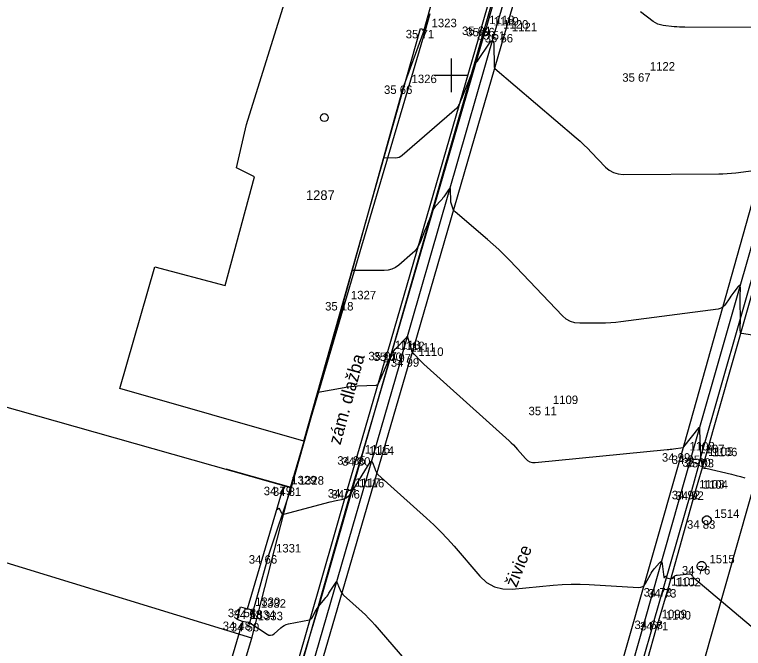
# Model space of a CAD drawing. Extents: x -702257 to -701487, y -1009871 to -1008841.
# Drawn here: x -701737.89 to -701716.38, y -1009241.91 to -1009223.21 of the extents above; entities that cross this region are included whole.
import ezdxf

# ---------------------------------------------------------------- set-up
doc = ezdxf.new("R2010")
doc.units = 0
for name, color, linetype in [('Ex_Major Contours', 7, 'Continuous'), ('Ex_Minor Contours', 7, 'Continuous'), ('Z_body', 7, 'Continuous'), ('Z_body_cisla', 7, 'Continuous'), ('Z_body_vysky_redukovane', 7, 'Continuous'), ('Z_budova', 7, 'Continuous'), ('Z_hektometricka_sit', 7, 'Continuous'), ('Z_katastr_cisla_stavebni', 7, 'Continuous'), ('Z_katastr_hranice', 7, 'Continuous'), ('Z_katastr_vnitrni_kresba', 7, 'Continuous'), ('Z_katastr_znacky_budov', 7, 'Continuous'), ('Z_komunikace', 7, 'Continuous'), ('Z_obruba', 7, 'Continuous'), ('Z_ploty', 7, 'Continuous'), ('Z_popisy', 7, 'Continuous'), ('Z_rozhranni', 7, 'Continuous'), ('Z_site_vodovod_znaky', 7, 'Continuous'), ('Z_vstupy', 7, 'Continuous'), ('Z_zlabek', 7, 'Continuous')]:
    doc.layers.add(name, color=color, linetype=linetype)

# ---------------------------------------------------------------- blocks, each defined once
blk = doc.blocks.new('POINT_DISPLAY')
blk.add_line((0, 0), (0, 0))
blk = doc.blocks.new('Z614')
for p, q in [((-0.13, 0.03), (-0.1, 0.08)), ((-0.13, -0.03), (-0.13, 0.03)), ((-0.1, 0.08), (-0.08, 0.1)), ((-0.08, 0.1), (-0.03, 0.13)), ((-0.03, 0.13), (0.03, 0.13)), ((0.03, 0.13), (0.08, 0.1)), ((0.08, 0.1), (0.1, 0.08)), ((0.1, 0.08), (0.13, 0.03)), ((0.13, 0.03), (0.13, -0.03)), ((-0.1, -0.08), (-0.13, -0.03)), ((-0.08, -0.1), (-0.1, -0.08)), ((-0.03, -0.13), (-0.08, -0.1)), ((0.03, -0.13), (-0.03, -0.13)), ((0.08, -0.1), (0.03, -0.13)), ((0.1, -0.08), (0.08, -0.1)), ((0.13, -0.03), (0.1, -0.08))]:
    blk.add_line(p, q)

msp = doc.modelspace()

# ---------------------------------------------------------------- linework, layer by layer
at = {"layer": 'Ex_Major Contours'}
msp.add_lwpolyline([(-701728.929, -1009234.351), (-701728.158, -1009234.208), (-701728.059, -1009234.192), (-701727.961, -1009234.179), (-701727.862, -1009234.17), (-701727.763, -1009234.164), (-701727.215, -1009234.142), (-701727.192, -1009234.138), (-701727.173, -1009234.13), (-701727.158, -1009234.116), (-701727.145, -1009234.097), (-701727.103, -1009234.01), (-701727.093, -1009233.988), (-701727.083, -1009233.966), (-701727.073, -1009233.944), (-701727.063, -1009233.922), (-701726.811, -1009233.324), (-701726.777, -1009233.254), (-701726.738, -1009233.188), (-701726.693, -1009233.126), (-701726.641, -1009233.068), (-701726.323, -1009232.739), (-701726.319, -1009232.735), (-701726.315, -1009232.731), (-701726.311, -1009232.726), (-701726.308, -1009232.721), (-701726.294, -1009232.701), (-701726.292, -1009232.697), (-701726.289, -1009232.697), (-701726.288, -1009232.698), (-701726.288, -1009232.703), (-701726.287, -1009232.728), (-701726.287, -1009232.734), (-701726.286, -1009232.74), (-701726.285, -1009232.746), (-701726.283, -1009232.752), (-701726.156, -1009233.166), (-701726.153, -1009233.174), (-701726.149, -1009233.181), (-701726.144, -1009233.187), (-701726.138, -1009233.193), (-701726.113, -1009233.215), (-701726.106, -1009233.221), (-701726.1, -1009233.227), (-701726.094, -1009233.233), (-701726.088, -1009233.239), (-701725.926, -1009233.408), (-701725.897, -1009233.439), (-701725.867, -1009233.468), (-701725.837, -1009233.497), (-701725.806, -1009233.525), (-701723.292, -1009235.785), (-701723.227, -1009235.845), (-701723.164, -1009235.908), (-701723.103, -1009235.972), (-701723.044, -1009236.038), (-701722.812, -1009236.307), (-701722.75, -1009236.364), (-701722.681, -1009236.403), (-701722.604, -1009236.423), (-701722.519, -1009236.424), (-701718.631, -1009236.045), (-701718.583, -1009236.04), (-701718.535, -1009236.035), (-701718.487, -1009236.029), (-701718.44, -1009236.023), (-701718.159, -1009235.986), (-701718.156, -1009235.986), (-701718.154, -1009235.985), (-701718.153, -1009235.984), (-701718.151, -1009235.982), (-701718.143, -1009235.97), (-701718.14, -1009235.967), (-701717.682, -1009235.392), (-701717.677, -1009235.386), (-701717.673, -1009235.385), (-701717.67, -1009235.389), (-701717.67, -1009235.397), (-701717.671, -1009235.439), (-701717.671, -1009235.45), (-701717.671, -1009235.46), (-701717.671, -1009235.471), (-701717.671, -1009235.481), (-701717.643, -1009236.229), (-701717.641, -1009236.264), (-701717.638, -1009236.3), (-701717.634, -1009236.335), (-701717.629, -1009236.37), (-701717.6, -1009236.561), (-701717.597, -1009236.57), (-701717.592, -1009236.577), (-701717.585, -1009236.582), (-701717.575, -1009236.584), (-701717.532, -1009236.589), (-701717.522, -1009236.59), (-701717.511, -1009236.592), (-701717.501, -1009236.594), (-701717.49, -1009236.596), (-701716.725, -1009236.773), (-701716.594, -1009236.805), (-701716.464, -1009236.838), (-701716.334, -1009236.874)], dxfattribs=at)
at = {"layer": 'Ex_Minor Contours'}
for points in [[(-701714.751, -1009223.592), (-701718.103, -1009223.584), (-701718.184, -1009223.582), (-701718.264, -1009223.579), (-701718.345, -1009223.573), (-701718.425, -1009223.565), (-701718.747, -1009223.527), (-701718.825, -1009223.513), (-701718.9, -1009223.489), (-701718.971, -1009223.456), (-701719.038, -1009223.412), (-701719.42, -1009223.128)], [(-701726.993, -1009227.43), (-701726.646, -1009227.431), (-701726.59, -1009227.427), (-701726.537, -1009227.412), (-701726.488, -1009227.389), (-701726.443, -1009227.356), (-701724.835, -1009225.963), (-701724.81, -1009225.939), (-701724.789, -1009225.913), (-701724.772, -1009225.885), (-701724.757, -1009225.855), (-701724.705, -1009225.728), (-701724.693, -1009225.696), (-701724.68, -1009225.664), (-701724.667, -1009225.633), (-701724.654, -1009225.601), (-701724.274, -1009224.642), (-701724.271, -1009224.634), (-701724.266, -1009224.627), (-701724.262, -1009224.621), (-701724.256, -1009224.614), (-701724.233, -1009224.59), (-701724.227, -1009224.584), (-701724.222, -1009224.578), (-701724.217, -1009224.571), (-701724.212, -1009224.564), (-701723.868, -1009224.052), (-701723.817, -1009223.988), (-701723.779, -1009223.973), (-701723.756, -1009224.006), (-701723.747, -1009224.088), (-701723.736, -1009224.728), (-701723.736, -1009224.734), (-701723.735, -1009224.74), (-701723.734, -1009224.746), (-701723.732, -1009224.752), (-701723.725, -1009224.776), (-701723.723, -1009224.781), (-701723.72, -1009224.786), (-701723.717, -1009224.791), (-701723.712, -1009224.795), (-701721.31, -1009226.844), (-701721.195, -1009226.945), (-701721.083, -1009227.048), (-701720.974, -1009227.155), (-701720.867, -1009227.264), (-701720.446, -1009227.706), (-701720.335, -1009227.803), (-701720.211, -1009227.871), (-701720.077, -1009227.912), (-701719.93, -1009227.925), (-701717.107, -1009227.91), (-701716.981, -1009227.907), (-701716.854, -1009227.9), (-701716.728, -1009227.89), (-701716.602, -1009227.875), (-701716.085, -1009227.807)], [(-701716.107, -1009232.669), (-701716.433, -1009232.622), (-701716.448, -1009232.617), (-701716.459, -1009232.609), (-701716.466, -1009232.597), (-701716.469, -1009232.582), (-701716.472, -1009232.512), (-701716.472, -1009232.495), (-701716.472, -1009232.478), (-701716.472, -1009232.46), (-701716.472, -1009232.443), (-701716.463, -1009232.237), (-701716.462, -1009232.197), (-701716.461, -1009232.157), (-701716.462, -1009232.116), (-701716.463, -1009232.076), (-701716.474, -1009231.785), (-701716.475, -1009231.723), (-701716.476, -1009231.661), (-701716.476, -1009231.599), (-701716.475, -1009231.537), (-701716.468, -1009231.259), (-701716.471, -1009231.218), (-701716.482, -1009231.201), (-701716.502, -1009231.207), (-701716.53, -1009231.236), (-701716.659, -1009231.398), (-701716.691, -1009231.439), (-701716.722, -1009231.48), (-701716.753, -1009231.522), (-701716.782, -1009231.565), (-701716.931, -1009231.781), (-701716.969, -1009231.825), (-701717.014, -1009231.86), (-701717.064, -1009231.884), (-701717.122, -1009231.897), (-701719.993, -1009232.274), (-701720.143, -1009232.291), (-701720.294, -1009232.304), (-701720.445, -1009232.312), (-701720.597, -1009232.315), (-701721.204, -1009232.318), (-701721.35, -1009232.305), (-701721.484, -1009232.265), (-701721.606, -1009232.196), (-701721.717, -1009232.1), (-701723.283, -1009230.455), (-701723.438, -1009230.297), (-701723.596, -1009230.143), (-701723.759, -1009229.993), (-701723.926, -1009229.847), (-701724.888, -1009229.026), (-701724.91, -1009229.004), (-701724.929, -1009228.98), (-701724.944, -1009228.953), (-701724.955, -1009228.924), (-701724.993, -1009228.801), (-701725.001, -1009228.77), (-701725.007, -1009228.739), (-701725.011, -1009228.708), (-701725.013, -1009228.676), (-701725.017, -1009228.395), (-701725.022, -1009228.352), (-701725.034, -1009228.335), (-701725.054, -1009228.343), (-701725.081, -1009228.376), (-701725.22, -1009228.583), (-701725.244, -1009228.618), (-701725.271, -1009228.652), (-701725.299, -1009228.685), (-701725.328, -1009228.717), (-701725.449, -1009228.841), (-701725.477, -1009228.873), (-701725.502, -1009228.908), (-701725.523, -1009228.945), (-701725.541, -1009228.984), (-701725.663, -1009229.292), (-701725.689, -1009229.357), (-701725.715, -1009229.422), (-701725.741, -1009229.487), (-701725.767, -1009229.551), (-701725.93, -1009229.952), (-701725.971, -1009230.037), (-701726.02, -1009230.115), (-701726.079, -1009230.188), (-701726.146, -1009230.253), (-701726.551, -1009230.604), (-701726.646, -1009230.673), (-701726.748, -1009230.722), (-701726.858, -1009230.752), (-701726.975, -1009230.761), (-701727.92, -1009230.758)], [(-701730.152, -1009237.826), (-701730.102, -1009237.778), (-701730.094, -1009237.772), (-701730.087, -1009237.771), (-701730.081, -1009237.774), (-701730.075, -1009237.782), (-701730.012, -1009237.91), (-701729.998, -1009237.931), (-701729.981, -1009237.944), (-701729.959, -1009237.949), (-701729.935, -1009237.946), (-701728.568, -1009237.587), (-701728.526, -1009237.576), (-701728.483, -1009237.566), (-701728.441, -1009237.556), (-701728.398, -1009237.547), (-701728.187, -1009237.504), (-701728.165, -1009237.499), (-701728.144, -1009237.491), (-701728.124, -1009237.48), (-701728.105, -1009237.468), (-701727.998, -1009237.388), (-701727.995, -1009237.385), (-701727.993, -1009237.382), (-701727.989, -1009237.374), (-701727.985, -1009237.37), (-701727.979, -1009237.362), (-701727.975, -1009237.357), (-701727.388, -1009236.42), (-701727.37, -1009236.398), (-701727.353, -1009236.391), (-701727.338, -1009236.401), (-701727.324, -1009236.427), (-701727.259, -1009236.599), (-701727.253, -1009236.614), (-701727.247, -1009236.63), (-701727.24, -1009236.645), (-701727.233, -1009236.661), (-701727.206, -1009236.722), (-701727.198, -1009236.737), (-701727.189, -1009236.751), (-701727.179, -1009236.764), (-701727.167, -1009236.775), (-701725.728, -1009238.069), (-701725.515, -1009238.267), (-701725.309, -1009238.47), (-701725.109, -1009238.68), (-701724.916, -1009238.897), (-701724.158, -1009239.776), (-701723.955, -1009239.965), (-701723.728, -1009240.091), (-701723.477, -1009240.156), (-701723.2, -1009240.159), (-701721.993, -1009240.042), (-701721.727, -1009240.021), (-701721.462, -1009240.011), (-701721.196, -1009240.011), (-701720.93, -1009240.022), (-701719.47, -1009240.111), (-701719.406, -1009240.107), (-701719.351, -1009240.087), (-701719.305, -1009240.051), (-701719.268, -1009239.999), (-701719.124, -1009239.734), (-701719.096, -1009239.687), (-701719.066, -1009239.641), (-701719.034, -1009239.597), (-701719, -1009239.554), (-701718.857, -1009239.387), (-701718.825, -1009239.357), (-701718.801, -1009239.351), (-701718.783, -1009239.369), (-701718.773, -1009239.412), (-701718.727, -1009239.807), (-701718.725, -1009239.815), (-701718.722, -1009239.819), (-701718.716, -1009239.819), (-701718.71, -1009239.814), (-701718.675, -1009239.784), (-701718.67, -1009239.78), (-701718.666, -1009239.78), (-701718.664, -1009239.783), (-701718.662, -1009239.788), (-701718.656, -1009239.815), (-701718.653, -1009239.821), (-701718.65, -1009239.825), (-701718.645, -1009239.829), (-701718.639, -1009239.831), (-701718.538, -1009239.854), (-701718.528, -1009239.856), (-701718.525, -1009239.856), (-701718.522, -1009239.855), (-701718.416, -1009239.78), (-701718.398, -1009239.768), (-701718.378, -1009239.759), (-701718.357, -1009239.753), (-701718.336, -1009239.749), (-701717.975, -1009239.71), (-701717.96, -1009239.71), (-701717.947, -1009239.714), (-701717.934, -1009239.721), (-701717.924, -1009239.733), (-701717.885, -1009239.784), (-701717.875, -1009239.797), (-701717.865, -1009239.809), (-701717.853, -1009239.82), (-701717.841, -1009239.831), (-701716.15, -1009241.258)], [(-701730.94, -1009241.16), (-701730.436, -1009241.492), (-701730.382, -1009241.519), (-701730.329, -1009241.525), (-701730.278, -1009241.511), (-701730.228, -1009241.478), (-701730.032, -1009241.303), (-701729.981, -1009241.264), (-701729.926, -1009241.232), (-701729.867, -1009241.207), (-701729.805, -1009241.19), (-701729.182, -1009241.064), (-701729.175, -1009241.062), (-701729.169, -1009241.06), (-701729.163, -1009241.057), (-701729.157, -1009241.053), (-701729.135, -1009241.036), (-701729.129, -1009241.032), (-701729.125, -1009241.027), (-701729.12, -1009241.021), (-701729.117, -1009241.015), (-701728.981, -1009240.774), (-701728.956, -1009240.733), (-701728.929, -1009240.692), (-701728.901, -1009240.653), (-701728.87, -1009240.616), (-701728.73, -1009240.451), (-701728.697, -1009240.411), (-701728.665, -1009240.369), (-701728.635, -1009240.326), (-701728.607, -1009240.283), (-701728.4, -1009239.954), (-701728.392, -1009239.943), (-701728.385, -1009239.941), (-701728.378, -1009239.945), (-701728.372, -1009239.956), (-701728.349, -1009240.017), (-701728.343, -1009240.032), (-701728.337, -1009240.046), (-701728.331, -1009240.061), (-701728.324, -1009240.076), (-701728.254, -1009240.235), (-701728.238, -1009240.265), (-701728.22, -1009240.294), (-701728.199, -1009240.32), (-701728.175, -1009240.344), (-701727.63, -1009240.833), (-701727.533, -1009240.924), (-701727.438, -1009241.017), (-701727.346, -1009241.114), (-701727.258, -1009241.213), (-701725.503, -1009243.245)]]:
    msp.add_lwpolyline(points, dxfattribs=at)
at = {"layer": 'Z_budova'}
for p, q in [((-701725.8, -1009223.66), (-701725.48, -1009222.49)), ((-701728.18, -1009231.69), (-701726.4, -1009225.3)), ((-701728.18, -1009231.69), (-701729.72, -1009237.16)), ((-701729.72, -1009237.16), (-701731.64, -1009236.62))]:
    msp.add_line(p, q, dxfattribs=at)
at = {"layer": 'Z_hektometricka_sit'}
for p, q in [((-701725, -1009224.5), (-701725, -1009225.5)), ((-701725, -1009224.5), (-701725, -1009225.5)), ((-701725.5, -1009225), (-701724.5, -1009225)), ((-701725.5, -1009225), (-701724.5, -1009225))]:
    msp.add_line(p, q, dxfattribs=at)
at = {"layer": 'Z_katastr_hranice'}
for p, q in [((-701705.38, -1009199.53), (-701735.58, -1009305.62)), ((-701728.86, -1009240.51), (-701720.43, -1009211.13)), ((-701725.76, -1009223.67), (-701725.62, -1009223.18)), ((-701729.74, -1009237.16), (-701725.76, -1009223.67)), ((-701739.51, -1009234.4), (-701729.74, -1009237.16)), ((-701730.88, -1009241.61), (-701751.02, -1009235.44)), ((-701730.88, -1009241.61), (-701729.74, -1009237.16)), ((-701737.62, -1009269.65), (-701728.86, -1009240.51)), ((-701733.16, -1009249.06), (-701730.88, -1009241.61))]:
    msp.add_line(p, q, dxfattribs=at)
at = {"layer": 'Z_katastr_vnitrni_kresba'}
for p, q in [((-701731.04, -1009226.45), (-701729.66, -1009222.01)), ((-701729.35, -1009235.8), (-701725.91, -1009223.62)), ((-701725.91, -1009223.62), (-701725.76, -1009223.67)), ((-701731.34, -1009227.73), (-701731.04, -1009226.45)), ((-701730.81, -1009228), (-701731.34, -1009227.73)), ((-701731.67, -1009231.2), (-701730.81, -1009228)), ((-701734.78, -1009234.24), (-701733.75, -1009230.65)), ((-701733.75, -1009230.65), (-701731.67, -1009231.2)), ((-701729.35, -1009235.8), (-701734.78, -1009234.24))]:
    msp.add_line(p, q, dxfattribs=at)
at = {"layer": 'Z_katastr_znacky_budov'}
msp.add_circle((-701728.745, -1009226.249), 0.117, dxfattribs=at)
at = {"layer": 'Z_komunikace'}
for p, q in [((-701721.16, -1009213.9), (-701723.97, -1009223.6)), ((-701726.75, -1009233.18), (-701723.97, -1009223.6)), ((-701717.64, -1009236.3), (-701714.76, -1009226.19)), ((-701726.75, -1009233.18), (-701727.66, -1009236.27)), ((-701727.66, -1009236.27), (-701727.95, -1009237.24)), ((-701717.64, -1009236.3), (-701717.91, -1009237.26)), ((-701727.95, -1009237.24), (-701729.5, -1009242.68)), ((-701718.74, -1009240.13), (-701717.91, -1009237.26)), ((-701719.01, -1009241.09), (-701718.74, -1009240.13)), ((-701719.01, -1009241.09), (-701720.22, -1009245.31))]:
    msp.add_line(p, q, dxfattribs=at)
at = {"layer": 'Z_obruba'}
for p, q in [((-701724.1, -1009223.56), (-701721.29, -1009213.86)), ((-701724.1, -1009223.56), (-701726.88, -1009233.16)), ((-701714.65, -1009226.22), (-701717.52, -1009236.32)), ((-701727.78, -1009236.24), (-701726.88, -1009233.16)), ((-701728.06, -1009237.21), (-701727.78, -1009236.24)), ((-701717.52, -1009236.32), (-701717.8, -1009237.28)), ((-701729.62, -1009242.63), (-701728.06, -1009237.21)), ((-701717.8, -1009237.28), (-701718.61, -1009240.16)), ((-701718.61, -1009240.16), (-701718.89, -1009241.13)), ((-701720.1, -1009245.34), (-701718.89, -1009241.13))]:
    msp.add_line(p, q, dxfattribs=at)
at = {"layer": 'Z_ploty'}
for p, q in [((-701731.32, -1009241.06), (-701731.22, -1009240.68)), ((-701731.22, -1009240.68), (-701731.01, -1009240.74)), ((-701730.84, -1009240.79), (-701731.01, -1009240.74)), ((-701730.94, -1009241.16), (-701730.84, -1009240.79)), ((-701731.16, -1009241.12), (-701731.32, -1009241.06)), ((-701730.94, -1009241.16), (-701731.16, -1009241.12))]:
    msp.add_line(p, q, dxfattribs=at)
at = {"layer": 'Z_rozhranni'}
for p, q in [((-701729.72, -1009237.16), (-701730.39, -1009239.16)), ((-701730.39, -1009239.16), (-701730.84, -1009240.79))]:
    msp.add_line(p, q, dxfattribs=at)
at = {"layer": 'Z_vstupy'}
for p, q in [((-701725.8, -1009223.66), (-701726.4, -1009225.3)), ((-701731.01, -1009240.74), (-701729.95, -1009237.14)), ((-701731.16, -1009241.12), (-701731.51, -1009242.32))]:
    msp.add_line(p, q, dxfattribs=at)
at = {"layer": 'Z_zlabek'}
for p, q in [((-701723.7, -1009223.7), (-701720.87, -1009213.94)), ((-701720.61, -1009214.03), (-701723.43, -1009223.78)), ((-701726.44, -1009233.22), (-701723.7, -1009223.7)), ((-701723.43, -1009223.78), (-701726.2, -1009233.35)), ((-701718.2, -1009236.15), (-701715.34, -1009225.97)), ((-701715.02, -1009226.09), (-701717.91, -1009236.22)), ((-701726.44, -1009233.22), (-701729.21, -1009242.78)), ((-701728.97, -1009242.85), (-701726.2, -1009233.35)), ((-701720.75, -1009245.08), (-701718.2, -1009236.15)), ((-701717.91, -1009236.22), (-701720.45, -1009245.16))]:
    msp.add_line(p, q, dxfattribs=at)

# ---------------------------------------------------------------- block references
at = {"layer": 'Z_body'}
for p in [(-701725.8, -1009223.66), (-701724.1, -1009223.56), (-701723.97, -1009223.6), (-701723.7, -1009223.7), (-701723.43, -1009223.78), (-701719.37, -1009224.94), (-701726.4, -1009225.3), (-701728.18, -1009231.69), (-701726.88, -1009233.16), (-701726.75, -1009233.18), (-701726.44, -1009233.22), (-701726.2, -1009233.35), (-701722.22, -1009234.78), (-701727.78, -1009236.24), (-701718.2, -1009236.15), (-701717.91, -1009236.22), (-701727.66, -1009236.27), (-701717.64, -1009236.3), (-701717.52, -1009236.32), (-701729.95, -1009237.14), (-701729.72, -1009237.16), (-701728.06, -1009237.21), (-701727.95, -1009237.24), (-701717.91, -1009237.26), (-701717.8, -1009237.28), (-701717.46, -1009238.13), (-701730.39, -1009239.16), (-701717.61, -1009239.48), (-701718.74, -1009240.13), (-701718.61, -1009240.16), (-701731.01, -1009240.74), (-701730.84, -1009240.79), (-701731.16, -1009241.12), (-701730.94, -1009241.16), (-701719.01, -1009241.09), (-701718.89, -1009241.13)]:
    msp.add_blockref('POINT_DISPLAY', p, dxfattribs=at)
at = {"layer": 'Z_site_vodovod_znaky'}
for p in [(-701717.46, -1009238.13), (-701717.61, -1009239.48)]:
    msp.add_blockref('Z614', p, dxfattribs=at)

# ---------------------------------------------------------------- texts
at = {"layer": 'Z_body_cisla'}
for s, p in [('1323', (-701725.58, -1009223.58)), ('1118', (-701723.88, -1009223.49)), ('1119', (-701723.75, -1009223.53)), ('1120', (-701723.47, -1009223.62)), ('1121', (-701723.21, -1009223.7)), ('1122', (-701719.14, -1009224.86)), ('1326', (-701726.17, -1009225.23)), ('1327', (-701727.96, -1009231.61)), ('1113', (-701726.66, -1009233.08)), ('1112', (-701726.53, -1009233.11)), ('1111', (-701726.21, -1009233.15)), ('1110', (-701725.97, -1009233.28)), ('1109', (-701722, -1009234.7)), ('1115', (-701727.55, -1009236.16)), ('1114', (-701727.43, -1009236.2)), ('1108', (-701717.97, -1009236.07)), ('1107', (-701717.68, -1009236.15)), ('1105', (-701717.42, -1009236.23)), ('1106', (-701717.3, -1009236.24)), ('1329', (-701729.72, -1009237.07)), ('1328', (-701729.5, -1009237.08)), ('1117', (-701727.84, -1009237.14)), ('1116', (-701727.72, -1009237.16)), ('1103', (-701717.68, -1009237.19)), ('1104', (-701717.58, -1009237.2)), ('1514', (-701717.24, -1009238.06)), ('1331', (-701730.17, -1009239.08)), ('1515', (-701717.38, -1009239.4)), ('1101', (-701718.51, -1009240.06)), ('1102', (-701718.38, -1009240.08)), ('1330', (-701730.79, -1009240.66)), ('1332', (-701730.62, -1009240.71)), ('1334', (-701730.93, -1009241.04)), ('1333', (-701730.71, -1009241.08)), ('1099', (-701718.79, -1009241.02)), ('1100', (-701718.67, -1009241.06))]:
    msp.add_text(s, height=0.25, dxfattribs=at).set_placement(p)
at = {"layer": 'Z_body_vysky_redukovane'}
for s, p in [('35 71', (-701726.342, -1009223.91)), ('35 64', (-701724.683, -1009223.81)), ('35 56', (-701724.553, -1009223.85)), ('35 51', (-701724.242, -1009223.95)), ('35 56', (-701724.013, -1009224.03)), ('35 67', (-701719.953, -1009225.19)), ('35 66', (-701726.983, -1009225.55)), ('35 18', (-701728.722, -1009231.94)), ('35 07', (-701727.443, -1009233.41)), ('35 00', (-701727.292, -1009233.43)), ('34 97', (-701727.023, -1009233.47)), ('34 99', (-701726.783, -1009233.6)), ('35 11', (-701722.72, -1009235.03)), ('34 85', (-701728.363, -1009236.49)), ('34 99', (-701718.783, -1009236.4)), ('34 95', (-701718.493, -1009236.47)), ('34 80', (-701728.223, -1009236.52)), ('35 00', (-701718.182, -1009236.55)), ('35 03', (-701718.083, -1009236.57)), ('34 79', (-701730.533, -1009237.39)), ('34 81', (-701730.262, -1009237.41)), ('34 77', (-701728.643, -1009237.46)), ('34 76', (-701728.533, -1009237.49)), ('34 92', (-701718.493, -1009237.51)), ('34 92', (-701718.383, -1009237.53)), ('34 83', (-701718.043, -1009238.38)), ('34 66', (-701730.973, -1009239.41)), ('34 76', (-701718.193, -1009239.73)), ('34 73', (-701719.323, -1009240.38)), ('34 73', (-701719.193, -1009240.41)), ('34 58', (-701731.593, -1009240.99)), ('34 58', (-701731.423, -1009241.04)), ('34 48', (-701731.743, -1009241.37)), ('34 50', (-701731.502, -1009241.41)), ('34 68', (-701719.593, -1009241.34)), ('34 71', (-701719.432, -1009241.38))]:
    msp.add_text(s, height=0.25, dxfattribs=at).set_placement(p)
at = {"layer": 'Z_katastr_cisla_stavebni'}
msp.add_text('1287', height=0.285, dxfattribs=at).set_placement((-701729.286, -1009228.679))
at = {"layer": 'Z_popisy'}
for s, rotation, p in [('zám. dlažba', 74.7, (-701728.271, -1009235.926)), ('živice', 68.4, (-701723.076, -1009240.135))]:
    msp.add_text(s, height=0.38, rotation=rotation, dxfattribs=at).set_placement(p)

doc.saveas('drawing.dxf')
